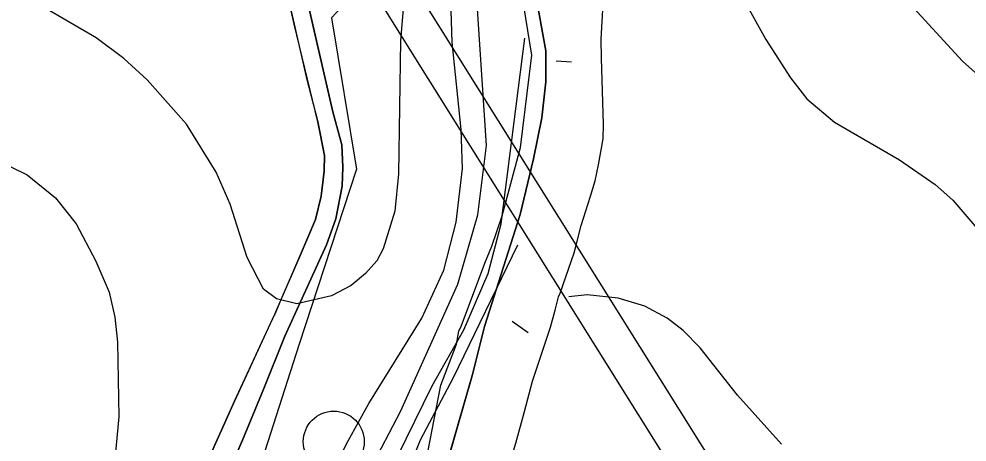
# Model space of a CAD drawing. Extents: x -662620 to -656370, y -1067090 to -1062990.
# Drawn here: x -657930.4 to -657625.9, y -1065207 to -1065071.2 of the extents above; entities that cross this region are included whole.
import ezdxf

# ---------------------------------------------------------------- set-up
doc = ezdxf.new("R2010")
doc.units = 0
for name, color, linetype in [('ELEK__VEDENÍ_VVN_-_NADZEMNÍ', 7, 'Continuous'), ('HRANICE_KATASTRÁLNÍHO_ÚZEMÍ', 7, 'Continuous'), ('OBVOD_PÚ', 7, 'Continuous'), ('ORNÁ_PŮDA_-_STÁVAJÍCÍ', 7, 'Continuous'), ('OVOCNÝ_SAD_-_STÁVAJÍCÍ', 7, 'Continuous'), ('OVOCNÝ_SAD_-_ZNAČKA', 7, 'Continuous'), ('PLYNOVOD_-_STL', 7, 'Continuous'), ('SDELOVACÍ_VEDENÍ_-_PODZEMNÍ', 7, 'Continuous'), ('VODNÍ_PLOCHA_-_STÁVAJÍCÍ', 7, 'Continuous'), ('VRSTEVNICE_ZDŮRAZNĚNÁ', 7, 'Continuous'), ('VRSTEVNICE_ZÁKLADNÍ', 7, 'Continuous')]:
    doc.layers.add(name, color=color, linetype=linetype)

msp = doc.modelspace()

# ---------------------------------------------------------------- linework, layer by layer
at = {"layer": 'ELEK__VEDENÍ_VVN_-_NADZEMNÍ'}
for points in [[(-657810.4, -1065049.61), (-657802.52, -1065062.21), (-657640.33, -1065321.27)], [(-657818.78, -1065058.67), (-657830.02, -1065070.81), (-657822.03, -1065119.38), (-657840.48, -1065175.88), (-657856.88, -1065226.92), (-657874.89, -1065281.45), (-657888.19, -1065322.38), (-657905.04, -1065373.88)], [(-657650.53, -1065327.55), (-657812.6, -1065068.54), (-657818.78, -1065058.67)]]:
    msp.add_lwpolyline(points, dxfattribs=at)
at = {"layer": 'HRANICE_KATASTRÁLNÍHO_ÚZEMÍ'}
msp.add_lwpolyline([(-657801.1, -1065242), (-657784.77, -1065185.32), (-657780.84, -1065169.94), (-657769.43, -1065133.94), (-657765.09, -1065116.07), (-657762.48, -1065102.91), (-657761.19, -1065091.38), (-657761.23, -1065081.37), (-657770.7, -1065028.76), (-657779.32, -1064993.73), (-657780.59, -1064976.74), (-657781.12, -1064967.47), (-657781.25, -1064964.74), (-657781.15, -1064963.2), (-657765.95, -1064960.45), (-657739.84, -1064960.84), (-657722.86, -1064965.95), (-657656.92, -1064976.75), (-657589.9, -1064990.39)], dxfattribs=at)
at = {"layer": 'OBVOD_PÚ'}
for points in [[(-657770.7, -1065028.76), (-657761.23, -1065081.37)], [(-657761.19, -1065091.38), (-657761.23, -1065081.37)], [(-657762.48, -1065102.91), (-657761.19, -1065091.38)], [(-657762.48, -1065102.91), (-657765.09, -1065116.07)], [(-657765.09, -1065116.07), (-657769.43, -1065133.94)], [(-657769.43, -1065133.94), (-657780.84, -1065169.94)], [(-657784.77, -1065185.32), (-657780.84, -1065169.94)], [(-657784.77, -1065185.32), (-657801.1, -1065242)]]:
    msp.add_lwpolyline(points, dxfattribs=at)
at = {"layer": 'ORNÁ_PŮDA_-_STÁVAJÍCÍ'}
for p, q in [((-657846.23, -1065054.61), (-657842.03, -1065072.8)), ((-657842.03, -1065072.8), (-657838.13, -1065089.72)), ((-657838.13, -1065089.72), (-657834.42, -1065104.21)), ((-657834.42, -1065104.21), (-657832.3, -1065114.96)), ((-657832.3, -1065114.96), (-657832.38, -1065120.01)), ((-657832.38, -1065120.01), (-657833.29, -1065128.03)), ((-657833.29, -1065128.03), (-657835.15, -1065135.52)), ((-657835.15, -1065135.52), (-657840.03, -1065147.1)), ((-657840.03, -1065147.11), (-657846.29, -1065161.35)), ((-657840.03, -1065147.1), (-657840.03, -1065147.11)), ((-657846.29, -1065161.35), (-657848.25, -1065165.9)), ((-657848.44, -1065166.31), (-657861.16, -1065193.88)), ((-657848.26, -1065165.91), (-657848.44, -1065166.31)), ((-657848.25, -1065165.9), (-657848.26, -1065165.91)), ((-657861.16, -1065193.88), (-657869.09, -1065211.52))]:
    msp.add_line(p, q, dxfattribs=at)
msp.add_lwpolyline([(-657846.23, -1065054.61), (-657842.03, -1065072.8), (-657838.13, -1065089.72), (-657834.42, -1065104.21), (-657832.3, -1065114.96), (-657832.38, -1065120.01), (-657833.29, -1065128.03), (-657835.15, -1065135.52), (-657840.03, -1065147.1), (-657840.03, -1065147.11), (-657846.29, -1065161.35), (-657848.25, -1065165.9), (-657848.26, -1065165.91), (-657848.44, -1065166.31), (-657861.16, -1065193.88), (-657869.09, -1065211.52)], dxfattribs=at)
at = {"layer": 'OVOCNÝ_SAD_-_STÁVAJÍCÍ'}
for p, q in [((-657770.7, -1065028.76), (-657761.23, -1065081.37)), ((-657829.55, -1065101.02), (-657839.14, -1065059.47)), ((-657761.23, -1065081.37), (-657761.19, -1065091.38)), ((-657761.19, -1065091.38), (-657762.48, -1065102.91)), ((-657826.75, -1065111.58), (-657829.55, -1065101.02)), ((-657762.48, -1065102.91), (-657765.09, -1065116.07)), ((-657826.4, -1065118.79), (-657826.75, -1065111.58)), ((-657765.09, -1065116.07), (-657769.43, -1065133.94)), ((-657826.61, -1065124.89), (-657826.4, -1065118.79)), ((-657828.64, -1065135.37), (-657826.61, -1065124.89)), ((-657831.67, -1065143.69), (-657828.64, -1065135.37)), ((-657769.43, -1065133.94), (-657780.84, -1065169.94)), ((-657845, -1065173.03), (-657831.67, -1065143.69)), ((-657780.84, -1065169.94), (-657784.77, -1065185.32)), ((-657851.8, -1065189.78), (-657845, -1065173.03)), ((-657784.77, -1065185.32), (-657801.1, -1065242)), ((-657858.61, -1065206.37), (-657851.8, -1065189.78)), ((-657866.33, -1065223.83), (-657858.61, -1065206.37))]:
    msp.add_line(p, q, dxfattribs=at)
for points in [[(-657770.7, -1065028.76), (-657761.23, -1065081.37), (-657761.19, -1065091.38), (-657762.48, -1065102.91), (-657765.09, -1065116.07), (-657769.43, -1065133.94), (-657780.84, -1065169.94), (-657784.77, -1065185.32), (-657801.1, -1065242)], [(-657866.33, -1065223.83), (-657858.61, -1065206.37), (-657851.8, -1065189.78), (-657845, -1065173.03), (-657831.67, -1065143.69), (-657828.64, -1065135.37), (-657826.61, -1065124.89), (-657826.4, -1065118.79), (-657826.75, -1065111.58), (-657829.55, -1065101.02), (-657839.14, -1065059.47)]]:
    msp.add_lwpolyline(points, dxfattribs=at)
at = {"layer": 'OVOCNÝ_SAD_-_ZNAČKA'}
msp.add_circle((-657829.28, -1065206.87), 9.79, dxfattribs=at)
at = {"layer": 'PLYNOVOD_-_STL'}
msp.add_lwpolyline([(-657799.06, -1065210.22), (-657794.86, -1065188.74), (-657789.91, -1065175.54), (-657789.15, -1065171.45), (-657788.27, -1065169.63), (-657780.75, -1065149.56), (-657778.51, -1065144.09), (-657775.24, -1065134.35), (-657769.37, -1065112.41), (-657765.69, -1065082.82), (-657769.51, -1065058.93)], dxfattribs=at)
at = {"layer": 'SDELOVACÍ_VEDENÍ_-_PODZEMNÍ'}
for points in [[(-657751.45, -1065143.84), (-657749.79, -1065137.48), (-657746.82, -1065128.04), (-657745.36, -1065123.09), (-657744.22, -1065118.04), (-657742.82, -1065109.59), (-657742.62, -1065104.92), (-657743.26, -1065083.79), (-657743.36, -1065077.6), (-657742.81, -1065066.34)], [(-657751.45, -1065143.84), (-657749.79, -1065137.48), (-657746.82, -1065128.04), (-657745.36, -1065123.09), (-657744.22, -1065118.04), (-657742.82, -1065109.59), (-657742.62, -1065104.92), (-657743.26, -1065083.79), (-657743.36, -1065077.6), (-657742.81, -1065066.34)], [(-657751.45, -1065143.84), (-657749.79, -1065137.48), (-657746.82, -1065128.04), (-657745.36, -1065123.09), (-657744.22, -1065118.04), (-657742.82, -1065109.59), (-657742.62, -1065104.92), (-657743.26, -1065083.79), (-657743.36, -1065077.6), (-657742.81, -1065066.34)], [(-657751.45, -1065143.84), (-657749.79, -1065137.48), (-657746.82, -1065128.04), (-657745.36, -1065123.09), (-657744.22, -1065118.04), (-657742.82, -1065109.59), (-657742.62, -1065104.92), (-657743.26, -1065083.79), (-657743.36, -1065077.6), (-657742.81, -1065066.34)], [(-657765.09, -1065186.51), (-657763.26, -1065180.7), (-657759.67, -1065170.07), (-657758.22, -1065164.61), (-657757.08, -1065160.42), (-657756.55, -1065159.17), (-657752.13, -1065146.25), (-657751.45, -1065143.84)], [(-657765.09, -1065186.51), (-657763.26, -1065180.7), (-657759.67, -1065170.07), (-657758.22, -1065164.61), (-657757.08, -1065160.42), (-657756.55, -1065159.17), (-657752.13, -1065146.25), (-657751.45, -1065143.84)], [(-657765.09, -1065186.51), (-657763.26, -1065180.7), (-657759.67, -1065170.07), (-657758.22, -1065164.61), (-657757.08, -1065160.42), (-657756.55, -1065159.17), (-657752.13, -1065146.25), (-657751.45, -1065143.84)], [(-657765.09, -1065186.51), (-657763.26, -1065180.7), (-657759.67, -1065170.07), (-657758.22, -1065164.61), (-657757.08, -1065160.42), (-657756.55, -1065159.17), (-657752.13, -1065146.25), (-657751.45, -1065143.84)], [(-657781.53, -1065241.33), (-657781.21, -1065240.06), (-657778.92, -1065232.36), (-657775.64, -1065223.82), (-657773, -1065214.45), (-657770.85, -1065207.35), (-657768.08, -1065197.25), (-657765.44, -1065187.51), (-657765.09, -1065186.51)], [(-657781.53, -1065241.33), (-657781.21, -1065240.06), (-657778.92, -1065232.36), (-657775.64, -1065223.82), (-657773, -1065214.45), (-657770.85, -1065207.35), (-657768.08, -1065197.25), (-657765.44, -1065187.51), (-657765.09, -1065186.51)], [(-657781.53, -1065241.33), (-657781.21, -1065240.06), (-657778.92, -1065232.36), (-657775.64, -1065223.82), (-657773, -1065214.45), (-657770.85, -1065207.35), (-657768.08, -1065197.25), (-657765.44, -1065187.51), (-657765.09, -1065186.51)], [(-657781.53, -1065241.33), (-657781.21, -1065240.06), (-657778.92, -1065232.36), (-657775.64, -1065223.82), (-657773, -1065214.45), (-657770.85, -1065207.35), (-657768.08, -1065197.25), (-657765.44, -1065187.51), (-657765.09, -1065186.51)]]:
    msp.add_lwpolyline(points, dxfattribs=at)
at = {"layer": 'VODNÍ_PLOCHA_-_STÁVAJÍCÍ'}
for p, q in [((-657842.03, -1065072.8), (-657849.8, -1065037.63)), ((-657839.14, -1065059.47), (-657829.55, -1065101.02)), ((-657834.42, -1065104.21), (-657842.03, -1065072.8)), ((-657829.55, -1065101.02), (-657826.75, -1065111.58)), ((-657832.3, -1065114.96), (-657834.42, -1065104.21)), ((-657826.75, -1065111.58), (-657826.4, -1065118.79)), ((-657832.38, -1065120.02), (-657832.3, -1065114.96)), ((-657833.29, -1065128.04), (-657832.38, -1065120.02)), ((-657826.4, -1065118.79), (-657826.61, -1065124.89)), ((-657826.61, -1065124.89), (-657828.64, -1065135.37)), ((-657835.15, -1065135.53), (-657833.29, -1065128.04)), ((-657840.03, -1065147.11), (-657835.15, -1065135.53)), ((-657828.64, -1065135.37), (-657831.67, -1065143.69)), ((-657831.67, -1065143.69), (-657845, -1065173.03)), ((-657848.25, -1065165.9), (-657840.03, -1065147.11)), ((-657861.15, -1065193.88), (-657848.25, -1065165.9)), ((-657845, -1065173.03), (-657851.8, -1065189.78)), ((-657851.8, -1065189.78), (-657858.61, -1065206.37)), ((-657869.08, -1065211.52), (-657861.15, -1065193.88)), ((-657858.61, -1065206.37), (-657866.33, -1065223.83))]:
    msp.add_line(p, q, dxfattribs=at)
for points in [[(-657869.08, -1065211.52), (-657861.15, -1065193.88), (-657848.25, -1065165.9), (-657840.03, -1065147.11), (-657835.15, -1065135.53), (-657833.29, -1065128.04), (-657832.38, -1065120.02), (-657832.3, -1065114.96), (-657834.42, -1065104.21), (-657842.03, -1065072.8), (-657849.8, -1065037.63)], [(-657839.14, -1065059.47), (-657829.55, -1065101.02), (-657826.75, -1065111.58), (-657826.4, -1065118.79), (-657826.61, -1065124.89), (-657828.64, -1065135.37), (-657831.67, -1065143.69), (-657845, -1065173.03), (-657851.8, -1065189.78), (-657858.61, -1065206.37), (-657866.33, -1065223.83)]]:
    msp.add_lwpolyline(points, dxfattribs=at)
at = {"layer": 'VRSTEVNICE_ZDŮRAZNĚNÁ'}
msp.add_lwpolyline([(-657954.52, -1065584.53), (-657943.82, -1065582.81), (-657936.91, -1065576.87), (-657931.76, -1065570.15), (-657929.19, -1065560.29), (-657926.9, -1065520.55), (-657926.62, -1065487.1), (-657925.04, -1065468.52), (-657921.04, -1065442.51), (-657915.75, -1065423.93), (-657902.03, -1065390.48), (-657886.31, -1065364.47), (-657880.59, -1065353.32), (-657857.01, -1065297.57), (-657842.86, -1065271.56), (-657817.56, -1065215.82), (-657807.84, -1065197.24), (-657789.4, -1065156.36), (-657782.97, -1065134.06), (-657780.25, -1065111.76), (-657783.68, -1065059.73), (-657783.97, -1065043.73), (-657782.97, -1065027.72), (-657779.39, -1065005.85)], dxfattribs=at)
at = {"layer": 'VRSTEVNICE_ZÁKLADNÍ'}
for points in [[(-657789.92, -1064952.28), (-657799.41, -1065000.27), (-657804.69, -1065039.72), (-657807.84, -1065078.03), (-657808.55, -1065120.91), (-657809.7, -1065132.92), (-657813.41, -1065144.92), (-657815.41, -1065148.78), (-657819.13, -1065152.93), (-657823.7, -1065156.79), (-657829.99, -1065160.07), (-657841.14, -1065162.65), (-657847.72, -1065161.07), (-657851.86, -1065157.93), (-657857.15, -1065147.78), (-657862.58, -1065130.63), (-657867.01, -1065120.34), (-657876.59, -1065104.9), (-657889.17, -1065090.75), (-657896.74, -1065083.89), (-657905.61, -1065077.17), (-657923.76, -1065066.6), (-657949.49, -1065058.02)], [(-657789.92, -1064952.28), (-657799.41, -1065000.27), (-657804.69, -1065039.72), (-657807.84, -1065078.03), (-657808.55, -1065120.91), (-657809.7, -1065132.92), (-657813.41, -1065144.92), (-657815.41, -1065148.78), (-657819.13, -1065152.93), (-657823.7, -1065156.79), (-657829.99, -1065160.07), (-657841.14, -1065162.65), (-657847.72, -1065161.07), (-657851.86, -1065157.93), (-657857.15, -1065147.78), (-657862.58, -1065130.63), (-657867.01, -1065120.34), (-657876.59, -1065104.9), (-657889.17, -1065090.75), (-657896.74, -1065083.89), (-657905.61, -1065077.17), (-657923.76, -1065066.6), (-657949.49, -1065058.02)], [(-657835.85, -1065228.97), (-657824.71, -1065206.67), (-657817.99, -1065194.66), (-657800.98, -1065167.22), (-657793.97, -1065151.78), (-657789.97, -1065136.35), (-657787.97, -1065119.19), (-657788.4, -1065106.62), (-657791.26, -1065078.6), (-657791.97, -1065054.59), (-657791.69, -1065038.58), (-657790.54, -1065022.57), (-657788.4, -1065006.56), (-657782.4, -1064979.41)], [(-657835.85, -1065228.97), (-657824.71, -1065206.67), (-657817.99, -1065194.66), (-657800.98, -1065167.22), (-657793.97, -1065151.78), (-657789.97, -1065136.35), (-657787.97, -1065119.19), (-657788.4, -1065106.62), (-657791.26, -1065078.6), (-657791.97, -1065054.59), (-657791.69, -1065038.58), (-657790.54, -1065022.57), (-657788.4, -1065006.56), (-657782.4, -1064979.41)], [(-657583.81, -1065118.97), (-657615.31, -1065095.47), (-657627.32, -1065084.75), (-657645.47, -1065064.88), (-657686.63, -1065014.14), (-657694.21, -1065006.85), (-657705.93, -1064998.42), (-657717.36, -1064993.56), (-657724.51, -1064992.27), (-657735.94, -1064992.27), (-657745.95, -1064994.41), (-657748.81, -1064996.13), (-657751.38, -1064998.7), (-657755.1, -1065003.99), (-657756.53, -1065007.28), (-657758.67, -1065019.71), (-657766.67, -1065020.86)], [(-657583.81, -1065118.97), (-657615.31, -1065095.47), (-657627.32, -1065084.75), (-657645.47, -1065064.88), (-657686.63, -1065014.14), (-657694.21, -1065006.85), (-657705.93, -1064998.42), (-657717.36, -1064993.56), (-657724.51, -1064992.27), (-657735.94, -1064992.27), (-657745.95, -1064994.41), (-657748.81, -1064996.13), (-657751.38, -1064998.7), (-657755.1, -1065003.99), (-657756.53, -1065007.28), (-657758.67, -1065019.71), (-657766.67, -1065020.86)], [(-657751.12, -1065063.94), (-657744.09, -1065051.16), (-657737.52, -1065043.01), (-657733.23, -1065039.58), (-657729.08, -1065038.15), (-657723.65, -1065038.01), (-657717.08, -1065040.15), (-657711.36, -1065044.15), (-657704.93, -1065051.59), (-657690.49, -1065077.74), (-657682.63, -1065090.04), (-657677.34, -1065096.75), (-657668.48, -1065104.33), (-657647.61, -1065116.34), (-657636.18, -1065124.34), (-657630.46, -1065129.34), (-657623.46, -1065137.63), (-657615.59, -1065150.07), (-657597.58, -1065182.94), (-657592.15, -1065189.8), (-657586.29, -1065195.23)], [(-657751.12, -1065063.94), (-657744.09, -1065051.16), (-657737.52, -1065043.01), (-657733.23, -1065039.58), (-657729.08, -1065038.15), (-657723.65, -1065038.01), (-657717.08, -1065040.15), (-657711.36, -1065044.15), (-657704.93, -1065051.59), (-657690.49, -1065077.74), (-657682.63, -1065090.04), (-657677.34, -1065096.75), (-657668.48, -1065104.33), (-657647.61, -1065116.34), (-657636.18, -1065124.34), (-657630.46, -1065129.34), (-657623.46, -1065137.63), (-657615.59, -1065150.07), (-657597.58, -1065182.94), (-657592.15, -1065189.8), (-657586.29, -1065195.23)], [(-657814.41, -1065222.96), (-657797.69, -1065188.95), (-657787.54, -1065170.94), (-657779.68, -1065152.93), (-657775.54, -1065136.92), (-657767.96, -1065077.32)], [(-657814.41, -1065222.96), (-657797.69, -1065188.95), (-657787.54, -1065170.94), (-657779.68, -1065152.93), (-657775.54, -1065136.92), (-657767.96, -1065077.32)], [(-657757.86, -1065084.56), (-657752.91, -1065084.93)], [(-657757.86, -1065084.56), (-657752.91, -1065084.93)], [(-657943.2, -1065113.76), (-657927.76, -1065121.2), (-657918.61, -1065128.63), (-657912.04, -1065136.92), (-657905.75, -1065148.92), (-657901.46, -1065158.93), (-657899.6, -1065166.93), (-657898.74, -1065174.94), (-657898.32, -1065198.95), (-657903.03, -1065248.98)], [(-657943.2, -1065113.76), (-657927.76, -1065121.2), (-657918.61, -1065128.63), (-657912.04, -1065136.92), (-657905.75, -1065148.92), (-657901.46, -1065158.93), (-657899.6, -1065166.93), (-657898.74, -1065174.94), (-657898.32, -1065198.95), (-657903.03, -1065248.98)], [(-657770.25, -1065143.82), (-657790.97, -1065186.37), (-657801.55, -1065206.38), (-657814.41, -1065238.4)], [(-657770.25, -1065143.82), (-657790.97, -1065186.37), (-657801.55, -1065206.38), (-657814.41, -1065238.4)], [(-657685.49, -1065207.67), (-657699.64, -1065191.95), (-657711.65, -1065176.8), (-657717.08, -1065171.22), (-657722.22, -1065167.22), (-657729.37, -1065163.36), (-657737.95, -1065160.79), (-657747.95, -1065159.79), (-657753.81, -1065160.36)], [(-657685.49, -1065207.67), (-657699.64, -1065191.95), (-657711.65, -1065176.8), (-657717.08, -1065171.22), (-657722.22, -1065167.22), (-657729.37, -1065163.36), (-657737.95, -1065160.79), (-657747.95, -1065159.79), (-657753.81, -1065160.36)], [(-657772.03, -1065168.16), (-657766.88, -1065171.88)], [(-657772.03, -1065168.16), (-657766.88, -1065171.88)]]:
    msp.add_lwpolyline(points, dxfattribs=at)

doc.saveas('drawing.dxf')
